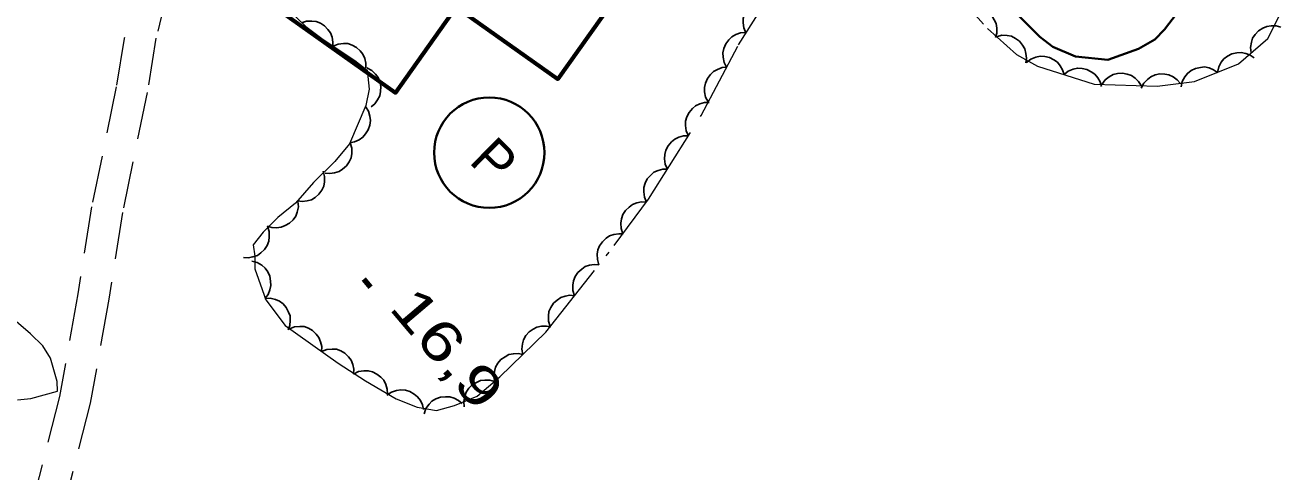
# Model space of a CAD drawing. Extents: x 386081 to 389416, y 5130568 to 5134082.
# Drawn here: x 387484.7 to 387580.6, y 5132050.5 to 5132084.6 of the extents above; entities that cross this region are included whole.
import ezdxf

# ---------------------------------------------------------------- set-up
doc = ezdxf.new("R2010")
doc.units = 0
doc.header["$LTSCALE"] = 1.2
for name, pattern in [('DOT_DASHED', [7.7, 5, -1.2, 0.3, -1.2]), ('LONG_DASHED', [7.5, 6, -1.5]), ('MEDIUM_DASHED', [4.5, 3, -1.5])]:
    doc.linetypes.add(name, pattern=pattern)
for name, color, linetype, lineweight in [('19', 7, 'Continuous', 13), ('2', 7, 'Continuous', 13), ('21', 7, 'LONG_DASHED', 35), ('3', 7, 'Continuous', 140), ('31', 7, 'Continuous', 70), ('38', 7, 'Continuous', 40), ('44', 7, 'Continuous', 25)]:
    doc.layers.add(name, color=color, linetype=linetype, lineweight=lineweight)

msp = doc.modelspace()

# ---------------------------------------------------------------- linework, layer by layer
at = {"layer": '19', "linetype": 'MEDIUM_DASHED'}
for points in [[(387499.46, 5132105.88), (387497.92, 5132100.62), (387495.39, 5132093.97), (387492.23, 5132083.55), (387491.63, 5132079.87), (387489.74, 5132070.71), (387488.69, 5132064.05), (387487.29, 5132056.23), (387484.99, 5132047.2)], [(387503.27, 5132103.7), (387499.73, 5132097.37), (387495.65, 5132087.62), (387494.66, 5132083.57), (387493.99, 5132079.43), (387492.1, 5132070.28), (387491.06, 5132063.66), (387489.64, 5132055.72), (387487.26, 5132046.4)]]:
    msp.add_lwpolyline(points, dxfattribs=at)
at = {"layer": '2'}
msp.add_lwpolyline([(387484.09, 5132055.97), (387485.1, 5132056.08), (387487.15, 5132056.62), (387487.11, 5132057.36), (387486.61, 5132059.16), (387486.03, 5132060.09), (387485.08, 5132061), (387480.21, 5132065.16)], dxfattribs=at)
at = {"layer": '21', "linetype": 'MEDIUM_DASHED'}
msp.add_lwpolyline([(387573.21, 5132086.19), (387571.71, 5132084.23), (387570.96, 5132083.49), (387569.72, 5132082.76), (387567.36, 5132081.92), (387564.89, 5132082.18), (387563.16, 5132082.93), (387562.17, 5132083.67), (387559.47, 5132086.39)], dxfattribs=at)
at = {"layer": '3'}
msp.add_line((387510.55, 5132065.18), (387511.06, 5132064.57), dxfattribs=at)
at = {"layer": '31'}
msp.add_lwpolyline([(387509.25, 5132092.54), (387516.41, 5132087.47), (387520.41, 5132093.13), (387521.28, 5132092.51), (387523.81, 5132096.09), (387529.74, 5132091.89), (387527.89, 5132089.28), (387530.37, 5132087.53), (387525.35, 5132080.45), (387517.59, 5132085.94), (387512.97, 5132079.41), (387504.3, 5132085.55)], close=True, dxfattribs=at)
at = {"layer": '38'}
msp.add_circle((387520.12, 5132074.84), 4.214, dxfattribs=at)
at = {"layer": '44', "linetype": 'DOT_DASHED', "lineweight": 13}
for points in [[(387553.89, 5132089.13), (387558.18, 5132084.31), (387560.4, 5132082.33), (387562, 5132081.45), (387566.32, 5132080.07), (387571.15, 5132079.92), (387573.99, 5132080.27), (387577.35, 5132081.61), (387579.59, 5132083.56), (387580.59, 5132085.52)], [(387504.03, 5132086.48), (387506.12, 5132084.47), (387507.44, 5132083.47), (387509.85, 5132081.88), (387510.79, 5132081.13), (387510.95, 5132079.68), (387510.7, 5132078.45), (387509.44, 5132075.51), (387508.32, 5132074.16), (387506.7, 5132072.57), (387505.33, 5132070.98), (387503.96, 5132069.88), (387502.84, 5132068.78), (387502.09, 5132067.8), (387502.21, 5132066.94), (387502.2, 5132065.96), (387503.05, 5132063.61), (387504.52, 5132061.64), (387508.58, 5132058.78), (387510.67, 5132057.41), (387513.01, 5132056.05), (387514.61, 5132055.42), (387516.09, 5132055.16), (387517.46, 5132055.53), (387519.19, 5132056.25), (387520.94, 5132057.72), (387524.43, 5132061.14), (387529.67, 5132067.75), (387532.29, 5132071.3), (387536.3, 5132077.68), (387539.16, 5132083.07), (387540.78, 5132085.65)]]:
    msp.add_lwpolyline(points, dxfattribs=at)
at = {"layer": '44'}
for points in [[(387539.73, 5132083.98), (387539.56, 5132084.36), (387539.51, 5132084.76), (387539.52, 5132085.09), (387539.62, 5132085.43), (387539.79, 5132085.76), (387540.04, 5132086.04), (387540.29, 5132086.26), (387540.61, 5132086.41), (387540.96, 5132086.5), (387541.32, 5132086.52)], [(387556.8, 5132085.86), (387557.22, 5132085.91), (387557.62, 5132085.85), (387557.93, 5132085.75), (387558.23, 5132085.56), (387558.5, 5132085.3), (387558.7, 5132084.98), (387558.84, 5132084.69), (387558.89, 5132084.34), (387558.88, 5132083.97), (387558.8, 5132083.62)], [(387505.77, 5132084.74), (387506.16, 5132084.87), (387506.57, 5132084.88), (387506.9, 5132084.85), (387507.23, 5132084.72), (387507.54, 5132084.52), (387507.8, 5132084.24), (387508, 5132083.98), (387508.11, 5132083.65), (387508.18, 5132083.28), (387508.16, 5132082.92)], [(387578.32, 5132082.45), (387578.26, 5132082.87), (387578.34, 5132083.27), (387578.43, 5132083.58), (387578.63, 5132083.87), (387578.89, 5132084.14), (387579.22, 5132084.34), (387579.51, 5132084.48), (387579.86, 5132084.52), (387580.23, 5132084.51), (387580.58, 5132084.42)], [(387538.25, 5132081.36), (387538.06, 5132081.73), (387537.98, 5132082.13), (387537.96, 5132082.46), (387538.04, 5132082.8), (387538.19, 5132083.14), (387538.42, 5132083.45), (387538.64, 5132083.68), (387538.95, 5132083.85), (387539.3, 5132083.98), (387539.66, 5132084.01)], [(387558.87, 5132083.69), (387559.28, 5132083.8), (387559.68, 5132083.78), (387560.01, 5132083.72), (387560.32, 5132083.56), (387560.62, 5132083.34), (387560.86, 5132083.04), (387561.03, 5132082.76), (387561.12, 5132082.42), (387561.16, 5132082.05), (387561.11, 5132081.7)], [(387508.19, 5132082.97), (387508.58, 5132083.13), (387508.98, 5132083.17), (387509.32, 5132083.16), (387509.65, 5132083.05), (387509.97, 5132082.87), (387510.25, 5132082.61), (387510.47, 5132082.36), (387510.61, 5132082.04), (387510.69, 5132081.68), (387510.7, 5132081.32)], [(387575.75, 5132080.97), (387575.84, 5132081.38), (387576.04, 5132081.74), (387576.24, 5132082), (387576.52, 5132082.21), (387576.85, 5132082.38), (387577.23, 5132082.46), (387577.55, 5132082.49), (387577.9, 5132082.42), (387578.24, 5132082.29), (387578.54, 5132082.08)], [(387561.17, 5132081.72), (387561.5, 5132081.97), (387561.88, 5132082.12), (387562.2, 5132082.2), (387562.55, 5132082.18), (387562.91, 5132082.1), (387563.25, 5132081.92), (387563.52, 5132081.75), (387563.74, 5132081.47), (387563.92, 5132081.15), (387564.03, 5132080.8)], [(387510.77, 5132081.31), (387511.14, 5132081.12), (387511.43, 5132080.83), (387511.63, 5132080.57), (387511.76, 5132080.24), (387511.83, 5132079.88), (387511.81, 5132079.5), (387511.75, 5132079.18), (387511.59, 5132078.86), (387511.37, 5132078.57), (387511.1, 5132078.33)], [(387536.85, 5132078.71), (387536.65, 5132079.08), (387536.57, 5132079.48), (387536.56, 5132079.81), (387536.63, 5132080.15), (387536.78, 5132080.49), (387537.01, 5132080.8), (387537.24, 5132081.03), (387537.55, 5132081.2), (387537.9, 5132081.33), (387538.25, 5132081.36)], [(387564.03, 5132080.8), (387564.35, 5132081.06), (387564.73, 5132081.21), (387565.05, 5132081.29), (387565.4, 5132081.27), (387565.77, 5132081.19), (387566.11, 5132081.01), (387566.38, 5132080.83), (387566.6, 5132080.56), (387566.78, 5132080.24), (387566.88, 5132079.89)], [(387566.91, 5132080.05), (387567.16, 5132080.39), (387567.48, 5132080.64), (387567.77, 5132080.8), (387568.11, 5132080.88), (387568.48, 5132080.9), (387568.85, 5132080.82), (387569.17, 5132080.73), (387569.45, 5132080.52), (387569.72, 5132080.26), (387569.91, 5132079.96)], [(387569.92, 5132079.77), (387570.11, 5132080.14), (387570.39, 5132080.43), (387570.65, 5132080.64), (387570.98, 5132080.77), (387571.34, 5132080.85), (387571.72, 5132080.83), (387572.04, 5132080.78), (387572.36, 5132080.62), (387572.66, 5132080.41), (387572.9, 5132080.14)], [(387572.97, 5132079.86), (387573.06, 5132080.27), (387573.25, 5132080.62), (387573.45, 5132080.89), (387573.73, 5132081.1), (387574.06, 5132081.26), (387574.44, 5132081.34), (387574.76, 5132081.38), (387575.11, 5132081.31), (387575.45, 5132081.17), (387575.75, 5132080.97)], [(387535.33, 5132076.13), (387535.16, 5132076.51), (387535.11, 5132076.92), (387535.11, 5132077.25), (387535.22, 5132077.58), (387535.39, 5132077.91), (387535.64, 5132078.2), (387535.88, 5132078.42), (387536.21, 5132078.56), (387536.56, 5132078.66), (387536.92, 5132078.67)], [(387510.66, 5132078.36), (387510.89, 5132078.01), (387511, 5132077.62), (387511.04, 5132077.29), (387510.99, 5132076.94), (387510.88, 5132076.59), (387510.67, 5132076.27), (387510.47, 5132076.01), (387510.17, 5132075.82), (387509.83, 5132075.67), (387509.48, 5132075.6)], [(387533.73, 5132073.59), (387533.56, 5132073.97), (387533.51, 5132074.38), (387533.52, 5132074.71), (387533.62, 5132075.04), (387533.79, 5132075.37), (387534.05, 5132075.66), (387534.29, 5132075.88), (387534.61, 5132076.02), (387534.97, 5132076.12), (387535.33, 5132076.13)], [(387509.5, 5132075.59), (387509.62, 5132075.18), (387509.62, 5132074.78), (387509.57, 5132074.45), (387509.42, 5132074.13), (387509.21, 5132073.83), (387508.92, 5132073.58), (387508.65, 5132073.39), (387508.31, 5132073.29), (387507.95, 5132073.24), (387507.59, 5132073.28)], [(387507.43, 5132073.42), (387507.54, 5132073.02), (387507.53, 5132072.61), (387507.48, 5132072.28), (387507.32, 5132071.97), (387507.11, 5132071.67), (387506.81, 5132071.42), (387506.54, 5132071.24), (387506.2, 5132071.15), (387505.83, 5132071.11), (387505.47, 5132071.15)], [(387532.13, 5132071.05), (387531.97, 5132071.43), (387531.92, 5132071.84), (387531.92, 5132072.17), (387532.03, 5132072.5), (387532.19, 5132072.83), (387532.45, 5132073.12), (387532.69, 5132073.34), (387533.01, 5132073.48), (387533.37, 5132073.58), (387533.73, 5132073.59)], [(387505.5, 5132071.12), (387505.54, 5132070.7), (387505.45, 5132070.3), (387505.34, 5132069.99), (387505.13, 5132069.71), (387504.86, 5132069.46), (387504.53, 5132069.27), (387504.23, 5132069.14), (387503.88, 5132069.11), (387503.51, 5132069.13), (387503.16, 5132069.24)], [(387530.33, 5132068.65), (387530.19, 5132069.04), (387530.18, 5132069.45), (387530.21, 5132069.78), (387530.33, 5132070.11), (387530.53, 5132070.42), (387530.8, 5132070.69), (387531.06, 5132070.89), (387531.39, 5132071.01), (387531.76, 5132071.08), (387532.12, 5132071.06)], [(387503.17, 5132069.22), (387503.31, 5132068.82), (387503.32, 5132068.41), (387503.28, 5132068.08), (387503.15, 5132067.76), (387502.95, 5132067.45), (387502.67, 5132067.19), (387502.41, 5132066.99), (387502.07, 5132066.88), (387501.71, 5132066.81), (387501.35, 5132066.83)], [(387528.5, 5132066.28), (387528.38, 5132066.67), (387528.37, 5132067.08), (387528.41, 5132067.41), (387528.55, 5132067.73), (387528.76, 5132068.04), (387529.04, 5132068.3), (387529.3, 5132068.49), (387529.64, 5132068.6), (387530.01, 5132068.65), (387530.36, 5132068.63)], [(387501.99, 5132066.55), (387502.39, 5132066.45), (387502.74, 5132066.24), (387503, 5132066.03), (387503.2, 5132065.74), (387503.35, 5132065.41), (387503.42, 5132065.03), (387503.44, 5132064.71), (387503.36, 5132064.36), (387503.22, 5132064.02), (387503.01, 5132063.73)], [(387526.64, 5132063.92), (387526.51, 5132064.32), (387526.51, 5132064.73), (387526.55, 5132065.06), (387526.69, 5132065.38), (387526.89, 5132065.69), (387527.18, 5132065.94), (387527.44, 5132066.14), (387527.78, 5132066.25), (387528.14, 5132066.3), (387528.5, 5132066.28)], [(387502.97, 5132063.71), (387503.39, 5132063.73), (387503.78, 5132063.63), (387504.09, 5132063.51), (387504.37, 5132063.29), (387504.61, 5132063.02), (387504.79, 5132062.67), (387504.9, 5132062.37), (387504.92, 5132062.02), (387504.88, 5132061.65), (387504.77, 5132061.31)], [(387524.77, 5132061.57), (387524.65, 5132061.97), (387524.64, 5132062.38), (387524.68, 5132062.71), (387524.82, 5132063.03), (387525.03, 5132063.34), (387525.31, 5132063.59), (387525.58, 5132063.79), (387525.91, 5132063.89), (387526.28, 5132063.95), (387526.64, 5132063.92)], [(387504.86, 5132061.4), (387505.25, 5132061.55), (387505.65, 5132061.58), (387505.98, 5132061.56), (387506.31, 5132061.43), (387506.63, 5132061.25), (387506.9, 5132060.98), (387507.11, 5132060.73), (387507.24, 5132060.4), (387507.32, 5132060.03), (387507.31, 5132059.67)], [(387522.68, 5132059.43), (387522.61, 5132059.84), (387522.65, 5132060.24), (387522.74, 5132060.56), (387522.92, 5132060.87), (387523.16, 5132061.15), (387523.47, 5132061.36), (387523.76, 5132061.52), (387524.1, 5132061.59), (387524.47, 5132061.6), (387524.83, 5132061.53)], [(387507.31, 5132059.67), (387507.7, 5132059.82), (387508.11, 5132059.85), (387508.44, 5132059.83), (387508.77, 5132059.71), (387509.08, 5132059.52), (387509.36, 5132059.25), (387509.56, 5132059), (387509.69, 5132058.67), (387509.77, 5132058.31), (387509.76, 5132057.95)], [(387520.54, 5132057.33), (387520.46, 5132057.74), (387520.51, 5132058.14), (387520.59, 5132058.46), (387520.77, 5132058.77), (387521.01, 5132059.05), (387521.33, 5132059.26), (387521.61, 5132059.42), (387521.96, 5132059.49), (387522.33, 5132059.5), (387522.68, 5132059.43)], [(387509.76, 5132057.94), (387510.14, 5132058.12), (387510.54, 5132058.18), (387510.87, 5132058.19), (387511.21, 5132058.1), (387511.54, 5132057.94), (387511.84, 5132057.69), (387512.06, 5132057.46), (387512.22, 5132057.15), (387512.33, 5132056.79), (387512.35, 5132056.43)], [(387512.3, 5132056.33), (387512.65, 5132056.56), (387513.04, 5132056.69), (387513.36, 5132056.74), (387513.71, 5132056.7), (387514.06, 5132056.6), (387514.39, 5132056.4), (387514.65, 5132056.2), (387514.86, 5132055.91), (387515.02, 5132055.58), (387515.09, 5132055.23)], [(387518.21, 5132055.43), (387518.17, 5132055.85), (387518.25, 5132056.24), (387518.35, 5132056.56), (387518.56, 5132056.85), (387518.82, 5132057.11), (387519.15, 5132057.3), (387519.44, 5132057.44), (387519.79, 5132057.48), (387520.16, 5132057.46), (387520.51, 5132057.36)], [(387515.14, 5132054.9), (387515.28, 5132055.3), (387515.52, 5132055.63), (387515.74, 5132055.87), (387516.05, 5132056.04), (387516.4, 5132056.17), (387516.78, 5132056.21), (387517.1, 5132056.2), (387517.44, 5132056.09), (387517.77, 5132055.92), (387518.04, 5132055.69)]]:
    msp.add_lwpolyline(points, dxfattribs=at)

# ---------------------------------------------------------------- texts
at = {"layer": '3', "width": 1.35}
msp.add_text('16,9   ', height=3, rotation=310.294, dxfattribs=at).set_placement((387512.38, 5132062.96))
at = {"layer": '38'}
msp.add_text('P', height=3, rotation=315.272, dxfattribs=at).set_placement((387518.49, 5132074.12))

doc.saveas('drawing.dxf')
